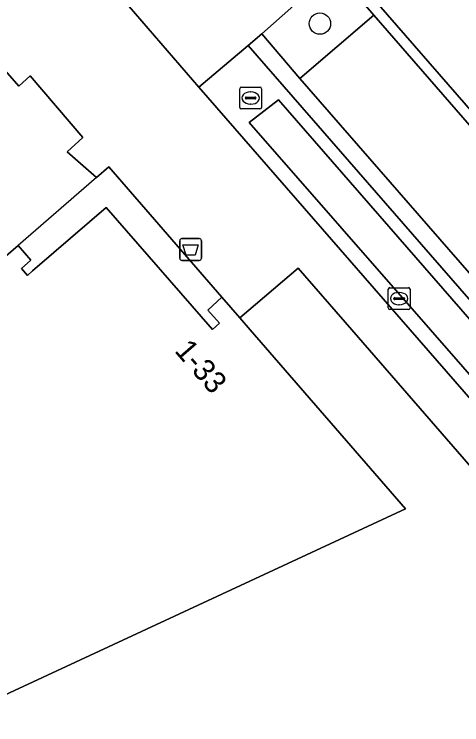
# Model space of a CAD drawing. Extents: x 155887 to 156869, y 383880 to 384678.
# Drawn here: x 156330.14 to 156350.61, y 383981.95 to 384014.44 of the extents above; entities that cross this region are included whole.
import ezdxf

# ---------------------------------------------------------------- set-up
doc = ezdxf.new("R2010")
doc.units = 0
for name, color, linetype in [('IMGEO_Afvalbak', 7, 'Continuous'), ('IMGEO_Berm_groen', 7, 'Continuous'), ('IMGEO_Boom', 7, 'Continuous'), ('IMGEO_Erf', 7, 'Continuous'), ('IMGEO_Greppel_droge_sloot', 7, 'Continuous'), ('IMGEO_Kolk', 7, 'Continuous'), ('IMGEO_Pand', 7, 'Continuous'), ('IMGEO_Pand_nummerreeks', 7, 'Continuous'), ('IMGEO_Pand_overbouw', 7, 'Continuous'), ('IMGEO_Parkeervlak_open', 7, 'Continuous'), ('IMGEO_Rijbaan_lokaal_gesloten', 7, 'Continuous'), ('IMGEO_Rijbaan_lokaal_open', 7, 'Continuous'), ('IMGEO_Rioolput', 7, 'Continuous'), ('IMGEO_Voetpad_open', 7, 'Continuous')]:
    doc.layers.add(name, color=color, linetype=linetype)

msp = doc.modelspace()

# ---------------------------------------------------------------- linework, layer by layer
at = {"layer": 'IMGEO_Afvalbak'}
for p, q in [((156337.813, 384004.179), (156338.603, 384004.179)), ((156338.603, 384004.179), (156337.813, 384004.179)), ((156337.713, 384003.279), (156337.713, 384004.079)), ((156337.713, 384004.079), (156337.713, 384003.279)), ((156338.703, 384004.079), (156338.703, 384003.279)), ((156338.703, 384003.279), (156338.703, 384004.079)), ((156338.603, 384003.179), (156337.813, 384003.179)), ((156337.813, 384003.179), (156338.603, 384003.179))]:
    msp.add_line(p, q, dxfattribs=at)
msp.add_lwpolyline([(156337.856, 384003.893), (156338.56, 384003.893), (156338.411, 384003.423), (156338.005, 384003.423), (156337.856, 384003.893)], dxfattribs=at)
for centre, start, end in [((156337.813, 384004.079), 90, 180), ((156337.813, 384004.079), 90, 180), ((156338.603, 384004.079), 0, 90), ((156338.603, 384004.079), 360, 90), ((156337.813, 384003.279), 180, 270), ((156337.813, 384003.279), 180, 270), ((156338.603, 384003.279), 270, 0), ((156338.603, 384003.279), 270, 0)]:
    msp.add_arc(centre, 0.1, start, end, dxfattribs=at)
at = {"layer": 'IMGEO_Berm_groen'}
msp.add_lwpolyline([(156340.837, 384013.002), (156338.584, 384011.11), (156348.255, 384000), (156363.881, 383982.048), (156366.128, 383983.958), (156363.051, 383987.491), (156352.159, 384000)], close=True, dxfattribs=at)
for points in [[(156364.277, 383983.177), (156363.54, 383983.571), (156349.182, 384000), (156340.885, 384009.493), (156342.222, 384010.53)], [(156342.222, 384010.53), (156351.39, 384000), (156364.367, 383985.096), (156364.91, 383984.312)]]:
    msp.add_lwpolyline(points, dxfattribs=at)
at = {"layer": 'IMGEO_Boom'}
msp.add_circle((156344.121, 384014.011), 0.489, dxfattribs=at)
at = {"layer": 'IMGEO_Erf'}
for points in [[(156367.63, 383974.604), (156345.583, 384000), (156343.131, 384002.825), (156340.462, 384000.551), (156340.94, 384000), (156348.031, 383991.825), (156319.575, 383978.606), (156312.138, 383987.155), (156311.838, 383986.924), (156311.414, 383987.406), (156325.891, 384000), (156329.324, 384002.986), (156328.193, 384004.294), (156329.25, 384005.287), (156326.862, 384008.108), (156326.192, 384007.554), (156325.753, 384007.192), (156309.681, 384025.215), (156288.569, 384014.304)], [(156329.757, 384003.369), (156330.329, 384003.863), (156330.908, 384003.199), (156330.471, 384002.818), (156330.749, 384002.497), (156330.984, 384002.699), (156331.962, 384003.541), (156334.343, 384005.595), (156339.214, 384000.019), (156339.531, 384000.309), (156338.991, 384000.899), (156339.641, 384001.494), (156334.477, 384007.458), (156333.911, 384006.968), (156332.566, 384008.153), (156333.288, 384008.808), (156330.873, 384011.616), (156330.352, 384011.144), (156323.669, 384018.8)]]:
    msp.add_lwpolyline(points, dxfattribs=at)
at = {"layer": 'IMGEO_Greppel_droge_sloot'}
msp.add_lwpolyline([(156364.91, 383984.312), (156364.367, 383985.096), (156351.39, 384000), (156342.222, 384010.53), (156340.885, 384009.493), (156349.182, 384000), (156363.54, 383983.571), (156364.277, 383983.177)], dxfattribs=at)
at = {"layer": 'IMGEO_Kolk'}
for p, q in [((156347.245, 384001.008), (156347.245, 384001.86)), ((156347.32, 384001.934), (156348.172, 384001.934)), ((156348.246, 384001.86), (156348.246, 384001.008)), ((156347.733, 384001.714), (156347.758, 384001.714)), ((156347.504, 384001.428), (156347.504, 384001.44)), ((156347.942, 384001.391), (156347.544, 384001.391)), ((156347.547, 384001.477), (156347.945, 384001.477)), ((156347.756, 384001.154), (156347.731, 384001.154)), ((156347.988, 384001.44), (156347.988, 384001.428)), ((156348.172, 384000.934), (156347.32, 384000.934))]:
    msp.add_line(p, q, dxfattribs=at)
for points in [[(156347.245, 384001.008), (156347.245, 384001.86)], [(156347.32, 384001.934), (156348.172, 384001.934)], [(156348.246, 384001.86), (156348.246, 384001.008)], [(156348.172, 384000.934), (156347.32, 384000.934)]]:
    msp.add_lwpolyline(points, dxfattribs=at)
for centre, radius, start, end in [((156347.322, 384001.858), 0.0765, 91.552, 178.448), ((156347.322, 384001.858), 0.0765, 91.552, 178.448), ((156348.17, 384001.858), 0.0765, 1.552, 88.448), ((156348.17, 384001.858), 0.0765, 1.552, 88.448), ((156347.544, 384001.437), 0.0403, 85.8775, 175.7526), ((156347.541, 384001.427), 0.0366, 178.938, 274.7102), ((156347.945, 384001.434), 0.043, 264.8664, 352.4533), ((156347.949, 384001.439), 0.0386, 1.7309, 96.639), ((156347.322, 384001.01), 0.0765, 181.552, 268.448), ((156347.322, 384001.01), 0.0765, 181.552, 268.448), ((156348.17, 384001.01), 0.0765, 271.552, 358.448), ((156348.17, 384001.01), 0.0765, 271.552, 358.448)]:
    msp.add_arc(centre, radius, start, end, dxfattribs=at)
for centre, major_axis, ratio, start_param, end_param in [((156347.732, 384001.434), (-0.387, 0.002), 0.722429, 4.712389, 7.853982), ((156347.757, 384001.434), (-0.39, 0.002), 0.717154, 1.570796, 4.712389)]:
    msp.add_ellipse(centre, major_axis=major_axis, ratio=ratio, start_param=start_param, end_param=end_param, dxfattribs=at)
at = {"layer": 'IMGEO_Pand'}
msp.add_lwpolyline([(156339.641, 384001.494), (156338.991, 384000.899), (156339.531, 384000.309), (156339.214, 384000.019), (156334.343, 384005.595), (156331.962, 384003.541), (156330.984, 384002.699), (156330.749, 384002.497), (156330.471, 384002.818), (156330.908, 384003.199), (156330.329, 384003.863), (156329.757, 384003.369), (156329.324, 384002.986), (156325.891, 384000), (156311.414, 383987.406), (156311.838, 383986.924), (156312.138, 383987.155), (156319.575, 383978.606), (156348.031, 383991.825), (156340.94, 384000), (156340.462, 384000.551)], close=True, dxfattribs=at)
at = {"layer": 'IMGEO_Pand_overbouw'}
msp.add_lwpolyline([(156330.329, 384003.863), (156330.908, 384003.199), (156330.471, 384002.818), (156330.749, 384002.497), (156330.984, 384002.699), (156331.962, 384003.541), (156334.343, 384005.595), (156339.214, 384000.019), (156339.531, 384000.309), (156338.991, 384000.899), (156339.641, 384001.494), (156337.999, 384003.391), (156337.858, 384003.554), (156334.908, 384006.96), (156334.742, 384007.152), (156334.477, 384007.458), (156333.911, 384006.968)], close=True, dxfattribs=at)
at = {"layer": 'IMGEO_Parkeervlak_open'}
msp.add_lwpolyline([(156366.988, 383990.936), (156359.103, 384000), (156346.581, 384014.392), (156343.21, 384011.498), (156353.212, 384000), (156363.657, 383988.004)], close=True, dxfattribs=at)
at = {"layer": 'IMGEO_Rijbaan_lokaal_gesloten'}
msp.add_lwpolyline([(156317.543, 384056.292), (156284.205, 384094.584), (156280.427, 384091.296), (156283.957, 384087.246), (156289.413, 384080.986), (156306.544, 384061.236), (156310.724, 384056.416), (156314.044, 384052.599), (156341.332, 384021.196), (156345.148, 384016.792), (156359.753, 384000), (156367.328, 383991.29), (156368.7, 383989.651), (156369.329, 383988.906)], dxfattribs=at)
at = {"layer": 'IMGEO_Rijbaan_lokaal_open'}
for points in [[(156369.329, 383988.906), (156368.7, 383989.651), (156367.328, 383991.29), (156359.753, 384000), (156345.148, 384016.792), (156341.332, 384021.196), (156314.044, 384052.599), (156310.724, 384056.416), (156306.544, 384061.236), (156289.413, 384080.986), (156283.957, 384087.246), (156280.427, 384091.296)], [(156314.932, 384050.866), (156336.989, 384025.442), (156340.981, 384020.864), (156344.782, 384016.494), (156346.581, 384014.392), (156359.103, 384000), (156366.988, 383990.936), (156368.653, 383988.993), (156370.638, 383985.31), (156370.971, 383981.24), (156370.774, 383978.58), (156370.21, 383974.71), (156369.109, 383968.301), (156369.65, 383968.197), (156369.714, 383968.454), (156371.022, 383976.866), (156371.213, 383978.127), (156371.346, 383979.396), (156371.421, 383980.669), (156371.437, 383981.945)]]:
    msp.add_lwpolyline(points, dxfattribs=at)
at = {"layer": 'IMGEO_Rioolput'}
for p, q in [((156340.454, 384010.181), (156340.454, 384011.033)), ((156340.529, 384011.107), (156341.381, 384011.107)), ((156341.455, 384011.033), (156341.455, 384010.181)), ((156340.713, 384010.601), (156340.713, 384010.613)), ((156340.756, 384010.65), (156341.154, 384010.65)), ((156340.942, 384010.887), (156340.967, 384010.887)), ((156341.197, 384010.613), (156341.197, 384010.601)), ((156341.151, 384010.564), (156340.753, 384010.564)), ((156340.965, 384010.327), (156340.94, 384010.327)), ((156341.381, 384010.107), (156340.529, 384010.107))]:
    msp.add_line(p, q, dxfattribs=at)
for points in [[(156340.454, 384010.181), (156340.454, 384011.033)], [(156340.529, 384011.107), (156341.381, 384011.107)], [(156341.455, 384011.033), (156341.455, 384010.181)], [(156341.381, 384010.107), (156340.529, 384010.107)]]:
    msp.add_lwpolyline(points, dxfattribs=at)
for centre, radius, start, end in [((156340.531, 384011.031), 0.0765, 91.552, 178.448), ((156340.531, 384011.031), 0.0765, 91.552, 178.448), ((156341.379, 384011.031), 0.0765, 1.552, 88.448), ((156341.379, 384011.031), 0.0765, 1.552, 88.448), ((156340.753, 384010.61), 0.0403, 85.8775, 175.7526), ((156340.75, 384010.6), 0.0366, 178.938, 274.7102), ((156341.154, 384010.607), 0.043, 264.8664, 352.4533), ((156341.158, 384010.612), 0.0386, 1.7309, 96.639), ((156340.531, 384010.183), 0.0765, 181.552, 268.448), ((156340.531, 384010.183), 0.0765, 181.552, 268.448), ((156341.379, 384010.183), 0.0765, 271.552, 358.448), ((156341.379, 384010.183), 0.0765, 271.552, 358.448)]:
    msp.add_arc(centre, radius, start, end, dxfattribs=at)
for centre, major_axis, ratio, start_param, end_param in [((156340.941, 384010.607), (-0.387, 0.002), 0.722429, 4.712389, 7.853982), ((156340.966, 384010.607), (-0.39, 0.002), 0.717154, 1.570796, 4.712389)]:
    msp.add_ellipse(centre, major_axis=major_axis, ratio=ratio, start_param=start_param, end_param=end_param, dxfattribs=at)
at = {"layer": 'IMGEO_Voetpad_open'}
for points in [[(156338.584, 384011.11), (156334.824, 384015.476), (156307.48, 384046.967), (156304.211, 384050.794)], [(156308.666, 384037.183), (156309.249, 384036.526), (156311.909, 384038.787), (156323.025, 384025.975), (156319.842, 384023.185), (156322.461, 384020.185), (156323.669, 384018.8), (156330.352, 384011.144), (156330.873, 384011.616), (156333.288, 384008.808), (156332.566, 384008.153), (156333.911, 384006.968), (156334.477, 384007.458), (156339.641, 384001.494), (156340.462, 384000.551), (156343.131, 384002.825), (156345.583, 384000), (156367.63, 383974.604)], [(156369.667, 383967.595), (156369.766, 383968.178), (156369.65, 383968.197), (156369.109, 383968.301), (156370.21, 383974.71), (156366.34, 383979.195), (156363.881, 383982.048), (156348.255, 384000), (156338.584, 384011.11)]]:
    msp.add_lwpolyline(points, dxfattribs=at)
for points in [[(156344.782, 384016.494), (156340.981, 384020.864), (156337.644, 384017.927), (156337.029, 384017.397), (156334.824, 384015.476), (156338.584, 384011.11), (156340.837, 384013.002), (156341.463, 384013.537)], [(156346.581, 384014.392), (156344.782, 384016.494), (156341.463, 384013.537), (156343.21, 384011.498)], [(156343.21, 384011.498), (156341.463, 384013.537), (156340.837, 384013.002), (156352.159, 384000), (156363.051, 383987.491), (156363.657, 383988.004), (156353.212, 384000)]]:
    msp.add_lwpolyline(points, close=True, dxfattribs=at)

# ---------------------------------------------------------------- texts
at = {"layer": 'IMGEO_Pand_nummerreeks'}
msp.add_text('1-33', height=1, rotation=310.9387, dxfattribs=at).set_placement((156337.44, 383999.03))

doc.saveas('drawing.dxf')
